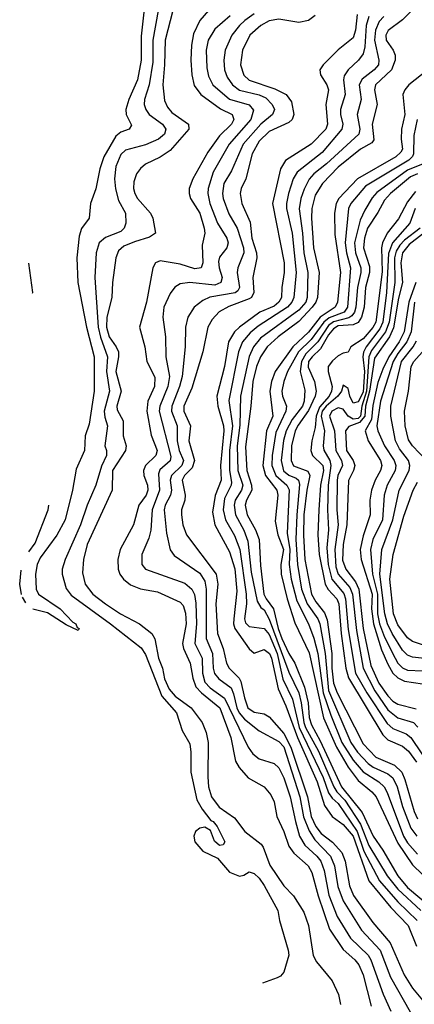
# Model space of a CAD drawing. Header units: inches. Extents: x 990535 to 1117859, y 769386 to 892122.
# Tile 329 of 656: x 1067922 to 1069517, y 782331 to 786313. Entities that reach past the tile are written whole.
import ezdxf

# ---------------------------------------------------------------- set-up
doc = ezdxf.new("R2010")
doc.units = ezdxf.units.IN
doc.header["$MEASUREMENT"] = 0
doc.layers.add('B0768', color=7, linetype='Continuous')

msp = doc.modelspace()

# ---------------------------------------------------------------- linework, layer by layer
at = {"layer": 'B0768', "color": 5}
for points, elevation in [([(1068432.5, 786430), (1068413, 786247), (1068412.6, 786150), (1068398.1, 786070), (1068363, 785990), (1068351.3, 785950), (1068352.4, 785930), (1068373.3, 785886.7), (1068364, 785870), (1068330, 785857.7), (1068310, 785841.7), (1068261.5, 785758.5), (1068245.9, 785710), (1068230, 785629.5), (1068208.2, 785570), (1068203.1, 785510), (1068171.8, 785468.2), (1068162.7, 785437.3), (1068152.9, 785350), (1068156.9, 785250), (1068191.4, 785070), (1068223.2, 784950), (1068223, 784810), (1068202.6, 784677.4), (1068185.8, 784630), (1068183, 784570), (1068150, 784495.1), (1068134.7, 784410), (1068105.4, 784290), (1068072.3, 784227.7), (1068003.8, 784136.2), (1067992.3, 784110), (1067985, 784070), (1067988.6, 784010), (1067998.2, 783990), (1068085.2, 783930), (1068136.6, 783876.6), (1068148.5, 783870), (1068154.3, 783854.3), (1068162, 783850), (1068157.6, 783842.4), (1068110, 783865.6), (1068033.5, 783913.5), (1067975.1, 783928.5)], 2640), ([(1068482.2, 786350), (1068460.3, 786230), (1068459.4, 786140.6), (1068444.5, 786050), (1068426.4, 785990), (1068425.3, 785970), (1068431.1, 785950), (1068445.1, 785930), (1068498.5, 785890), (1068512.4, 785870), (1068507.8, 785850), (1068483.2, 785830), (1068430, 785806.8), (1068350, 785785.2), (1068330, 785767.4), (1068310, 785718.9), (1068305.1, 785670), (1068308.9, 785628.9), (1068321.7, 785581.7), (1068349.4, 785530), (1068350.6, 785490), (1068344.5, 785470), (1068330, 785456.9), (1068268.4, 785431.6), (1068243, 785410), (1068231.3, 785370), (1068225, 785270), (1068238.8, 785070), (1068248.7, 785028.7), (1068277.1, 784950), (1068272.7, 784890), (1068284.2, 784810), (1068263.2, 784730), (1068265.3, 784705.3), (1068277.1, 784670), (1068265.9, 784590), (1068272.9, 784570), (1068272, 784550), (1068252.3, 784507.7), (1068230.1, 784430), (1068194.2, 784350), (1068167.6, 784270), (1068105, 784130), (1068093.5, 784090), (1068093.7, 784070), (1068110, 784012.9), (1068130, 783985.1), (1068289, 783870), (1068412.9, 783772.9), (1068430, 783745.7), (1068496.9, 783576.9), (1068555, 783510), (1068578.3, 783438.3), (1068610, 783383.8), (1068614.2, 783350), (1068613.3, 783270), (1068637.5, 783157.5), (1068659.2, 783119.2), (1068694.4, 783074.4), (1068703.8, 783070), (1068720.3, 783050), (1068751.6, 782988.4), (1068744.7, 782975.3), (1068730, 782973.2), (1068709.8, 782989.8), (1068693, 783033), (1068670, 783047.2), (1068650, 783043.4), (1068632.3, 783030), (1068625.1, 783010), (1068630, 782987.9), (1068662.4, 782950), (1068722, 782922), (1068770, 782864.8), (1068810.8, 782849.2), (1068827.5, 782852.5), (1068850, 782866), (1068870, 782859.1), (1068890, 782840.4), (1068910, 782811.7), (1068964.9, 782710), (1068972.4, 782670), (1069007.6, 782550), (1069009.2, 782530), (1068990, 782461.2), (1068975.6, 782444.4), (1068962.8, 782437.2), (1068903.1, 782416.3)], 2660), ([(1068541.4, 786350), (1068510.1, 786230.1), (1068507.7, 786130), (1068500.1, 786050), (1068506.5, 785986.5), (1068518.7, 785958.7), (1068537.1, 785937.1), (1068604.5, 785890), (1068605.1, 785870), (1068530, 785783.8), (1068490, 785757.4), (1068430.7, 785729.3), (1068410, 785711.8), (1068394, 785690), (1068383.2, 785656.8), (1068382, 785630), (1068386.7, 785610), (1068397.9, 785590), (1068450.7, 785530), (1068459.5, 785510), (1068471, 785449), (1068447, 785433), (1068385.2, 785414.8), (1068343, 785397), (1068321.8, 785378.2), (1068310.1, 785350), (1068296.6, 785250), (1068294.4, 785190), (1068274, 785110), (1068273, 785070), (1068284, 785030), (1068312.3, 784990), (1068321.2, 784970), (1068321.4, 784950), (1068309.7, 784890), (1068332.5, 784810), (1068314.5, 784750), (1068315.6, 784735.6), (1068340.4, 784690), (1068340.1, 784630), (1068352.6, 784590), (1068349.7, 784570), (1068297.4, 784490), (1068295.7, 784410), (1068194.3, 784190), (1068179.1, 784130), (1068175.4, 784075.4), (1068186.7, 784030), (1068218, 783990), (1068268.1, 783950), (1068329.6, 783910), (1068406.4, 783870), (1068456.2, 783830), (1068468.3, 783808.3), (1068483, 783730), (1068498.5, 783690), (1068507.5, 783647.5), (1068525.5, 783605.5), (1068550, 783576.6), (1068614.5, 783530), (1068659, 783470), (1068675.7, 783430), (1068683.3, 783390), (1068682.4, 783250), (1068685.7, 783210), (1068697, 783170), (1068728, 783128), (1068790, 783084.9), (1068832.3, 783030), (1068897.8, 782977.8), (1068906, 782966), (1068932.8, 782892.8), (1068989.7, 782809.7), (1069029.2, 782769.2), (1069070, 782703.6), (1069089.3, 782650), (1069107.8, 782527.8), (1069122.2, 782502.2), (1069185.3, 782425.3), (1069210.7, 782370.7), (1069218.8, 782330)], 2680), ([(1068685.2, 786350), (1068649.7, 786310), (1068624.1, 786255.9), (1068616.5, 786210), (1068613.9, 786150), (1068617.7, 786090), (1068627.4, 786047.4), (1068653.4, 786010), (1068733.1, 785953.1), (1068780.1, 785930), (1068787.5, 785910), (1068778.4, 785890), (1068730, 785843.4), (1068682.8, 785777.2), (1068622.1, 785670), (1068606.3, 785630), (1068606.3, 785610), (1068612.5, 785590), (1068649.4, 785530), (1068667.8, 785470), (1068670.1, 785450), (1068659.3, 785400.7), (1068662.3, 785330), (1068655.7, 785310), (1068630, 785305.3), (1068570, 785324.5), (1068490, 785337.6), (1068470.1, 785329.9), (1068459.6, 785310), (1068434.7, 785170), (1068406.5, 785070), (1068428.2, 784990), (1068435.2, 784930), (1068467.4, 784867.4), (1068466.6, 784830), (1068440.2, 784770), (1068435.4, 784730), (1068452.9, 784632.9), (1068477.9, 784570), (1068471.6, 784550), (1068430.1, 784510), (1068421.9, 784490), (1068423.8, 784470), (1068438.9, 784430), (1068440.1, 784410), (1068433.2, 784390), (1068403, 784350), (1068382.2, 784270), (1068328.5, 784170), (1068318.1, 784130), (1068319.9, 784090), (1068326.7, 784070), (1068340.8, 784050), (1068370, 784027.8), (1068410, 784011.6), (1068479.1, 783999.1), (1068570, 783957.6), (1068583.2, 783943.2), (1068592.6, 783912.6), (1068594.8, 783870), (1068580, 783790), (1068583.9, 783770), (1068610.9, 783710), (1068622.1, 783650), (1068634.3, 783614.3), (1068656.7, 783590), (1068730.9, 783530), (1068775.6, 783410), (1068794.5, 783314.5), (1068809, 783289), (1068846.1, 783246.1), (1068910.7, 783210.7), (1068937.6, 783177.6), (1068950.1, 783150), (1068960.8, 783090), (1068990, 783030.2), (1069009.7, 782969.7), (1069030, 782942.4), (1069088.4, 782890), (1069103.5, 782863.5), (1069128.4, 782770), (1069174.9, 782634.9), (1069230, 782551.7), (1069277.2, 782510), (1069293.1, 782490), (1069310, 782449.3), (1069343.4, 782323.4)], 2720), ([(1068870, 786336.3), (1068832.2, 786310), (1068810.1, 786290), (1068779.1, 786250), (1068752.3, 786190), (1068747.1, 786150), (1068750.1, 786110), (1068761, 786081), (1068782.4, 786050), (1068810, 786028.4), (1068889.4, 786009.4), (1068916.4, 785996.4), (1068942.7, 785970), (1068952.5, 785950), (1068943.7, 785930), (1068896.7, 785890), (1068825.5, 785810), (1068778, 785702), (1068746.8, 785650), (1068741.1, 785610), (1068744.8, 785590), (1068767.8, 785527.8), (1068801.3, 785470), (1068826.4, 785390), (1068827.9, 785370), (1068803.2, 785310), (1068801.6, 785290), (1068810.1, 785230), (1068803.9, 785216.1), (1068792.2, 785207.8), (1068689.8, 785190.2), (1068662.4, 785177.6), (1068627.6, 785150), (1068602, 785110), (1068592.6, 785070), (1068590.5, 784990), (1068578.6, 784870), (1068568.4, 784830), (1068537.4, 784750), (1068535.4, 784730), (1068557.7, 784670), (1068559, 784610), (1068566, 784570), (1068584.6, 784530), (1068577.6, 784510), (1068535, 784470), (1068529.6, 784450), (1068535.2, 784410), (1068531.8, 784390), (1068509.6, 784350), (1068506.2, 784330), (1068515.6, 784235.6), (1068530, 784169.1), (1068546.5, 784146.5), (1068650, 784073.9), (1068670, 784042.6), (1068675.4, 784010), (1068675.9, 783810), (1068701.1, 783750), (1068703.9, 783690), (1068709.3, 783669.2), (1068726.5, 783646.5), (1068776.8, 783610), (1068786.7, 783586.7), (1068799.8, 783530), (1068809.4, 783509.4), (1068830, 783483.6), (1068890, 783436.3), (1068970, 783393), (1068990, 783372.6), (1069053.9, 783170), (1069069.5, 783089.5), (1069092.1, 783032.1), (1069115.4, 782995.4), (1069178.4, 782930), (1069194.5, 782890), (1069207.4, 782807.4), (1069229.5, 782749.5), (1069303, 782630), (1069379.2, 782550), (1069420.5, 782440.5), (1069500.7, 782300.7)], 2760), ([(1069528.8, 786371.2), (1069470, 786312), (1069411.3, 786268.7), (1069402.5, 786250), (1069403.1, 786230), (1069431.4, 786190), (1069440.3, 786170), (1069440.3, 786150), (1069425.1, 786110), (1069360.7, 786050), (1069355.8, 786030), (1069367.5, 785970), (1069346.7, 785890), (1069353.4, 785826.6), (1069345.6, 785814.4), (1069299.9, 785790), (1069210, 785716.9), (1069145.8, 785650), (1069117, 785603), (1069102.4, 785550), (1069101, 785510), (1069109.4, 785390), (1069133, 785290), (1069125.2, 785190), (1069119.2, 785170), (1069103.7, 785150), (1069050, 785092.9), (1068966.2, 785030), (1068922, 784990), (1068895, 784950), (1068878.8, 784910), (1068864.4, 784850), (1068856.3, 784750), (1068834.3, 784585.7), (1068839.4, 784490), (1068859.1, 784430), (1068860, 784410), (1068838.6, 784370), (1068833.4, 784350), (1068841.2, 784310), (1068875.2, 784250), (1068889.8, 784210), (1068895.1, 784104.9), (1068909.3, 783990), (1068918, 783970), (1068947.4, 783930), (1068966.7, 783850), (1068981.7, 783810), (1069010, 783749.7), (1069034.7, 783710), (1069073.8, 783613.8), (1069088.2, 783550), (1069092.6, 783490), (1069101.3, 783461.3), (1069136.5, 783396.5), (1069223.4, 783210), (1069306.7, 783106.7), (1069350.9, 783010), (1069390, 782953.9), (1069451.1, 782850), (1069490, 782803.4), (1069590, 782719.4)], 2880), ([(1068772, 786328), (1068710, 786274.2), (1068683.6, 786230), (1068675.9, 786190), (1068678.5, 786118.5), (1068684.9, 786084.9), (1068702.9, 786050), (1068770, 785991.6), (1068849.2, 785969.2), (1068867.4, 785947.4), (1068855.6, 785910), (1068768.3, 785810), (1068703.8, 785696.2), (1068683.8, 785630), (1068682.2, 785610), (1068690.7, 785570), (1068722, 785490), (1068759.4, 785430), (1068763.9, 785410), (1068759.1, 785390), (1068730, 785352.9), (1068725.3, 785334.7), (1068728.1, 785310), (1068740.9, 785270), (1068734.7, 785250), (1068710, 785239.4), (1068609.7, 785250.3), (1068570, 785244.7), (1068549.3, 785230.7), (1068530, 785205.3), (1068504.6, 785150), (1068500.9, 785110), (1068510.9, 785030.9), (1068512.7, 784950), (1068527.6, 784870), (1068520.8, 784830), (1068488.8, 784750), (1068485.8, 784730), (1068533.3, 784546.7), (1068530.7, 784529.3), (1068488.3, 784491.7), (1068483.3, 784476.7), (1068486.9, 784410), (1068456.7, 784330), (1068451.8, 784248.2), (1068443.6, 784216.4), (1068416.1, 784150), (1068415.3, 784110), (1068430.2, 784090), (1068590, 784034.1), (1068618.1, 784010), (1068628.3, 783988.3), (1068633.6, 783953.6), (1068636.4, 783870), (1068629.8, 783790), (1068658.8, 783730), (1068661.1, 783670), (1068670, 783633.3), (1068692.3, 783610), (1068750, 783569.1), (1068845.1, 783370), (1068864.2, 783344.2), (1068890, 783323), (1068950, 783304.8), (1068970, 783286.8), (1068990, 783246.2), (1069015.7, 783170), (1069036.2, 783070), (1069053.5, 783010), (1069073.9, 782973.9), (1069123.7, 782930), (1069138.9, 782910), (1069152.1, 782872.1), (1069171.6, 782771.6), (1069205.1, 782685.1), (1069258.7, 782598.7), (1069330.1, 782530), (1069341.4, 782510), (1069391, 782371), (1069422.4, 782302.4)], 2740), ([(1069115.7, 786330), (1069090, 786310.4), (1069050, 786301.6), (1068970, 786315.1), (1068930, 786308.9), (1068896.3, 786290), (1068852.6, 786250), (1068822.7, 786190), (1068814.8, 786130), (1068828.1, 786088.1), (1068850, 786068.6), (1068953.9, 786033.9), (1068999.6, 786010), (1069021.2, 785981.2), (1069030.4, 785930), (1069023, 785910), (1069010, 785897.3), (1068930, 785860.7), (1068890, 785822.2), (1068861.4, 785770), (1068836.4, 785670), (1068816.6, 785630), (1068812.6, 785610), (1068819.3, 785570), (1068853.8, 785493.8), (1068860, 785430), (1068878.9, 785370), (1068880.7, 785350), (1068864.6, 785270), (1068867.9, 785210), (1068858.3, 785190), (1068850, 785183.6), (1068766.8, 785153.2), (1068728.4, 785131.6), (1068699.5, 785100.5), (1068682.7, 785070), (1068662.8, 784970), (1068617.2, 784822.8), (1068585.9, 784750), (1068585.7, 784730), (1068611.7, 784670), (1068605.5, 784610), (1068628.1, 784530), (1068619, 784501), (1068587.6, 784470), (1068578.5, 784450), (1068591.2, 784390), (1068589.7, 784370), (1068576.1, 784330), (1068575.8, 784310), (1068581.5, 784270), (1068595.5, 784230), (1068716.1, 784070), (1068723.1, 784030), (1068714.3, 783950), (1068721, 783830), (1068744.1, 783770), (1068757.9, 783710), (1068769.2, 783690), (1068809.4, 783650), (1068816.1, 783636.1), (1068830, 783570.3), (1068843.6, 783530), (1068870, 783511.6), (1068910, 783505.2), (1068930, 783493.5), (1068990, 783426.4), (1069018.5, 783370), (1069085.1, 783170), (1069100.5, 783090), (1069119.1, 783050), (1069140.8, 783020.8), (1069185.9, 782985.9), (1069224.2, 782944.2), (1069237.4, 782910), (1069254.8, 782810), (1069271, 782771), (1069350, 782660.9), (1069419, 782579), (1069476.2, 782450), (1069510, 782395.6), (1069550, 782347.1)], 2780), ([(1069285.5, 786334.5), (1069278.9, 786270), (1069270, 786239.6), (1069209.5, 786190.5), (1069149.2, 786130), (1069135.4, 786110), (1069137.6, 786090), (1069163.6, 786050), (1069170.4, 786030), (1069159.2, 785970), (1069166.3, 785890), (1069159.9, 785870), (1069100.1, 785810), (1068996, 785744), (1068976.4, 785710), (1068943.9, 785570), (1068991.5, 785330), (1068991.5, 785290), (1068981.2, 785230), (1068980.6, 785190), (1068969.5, 785170), (1068950, 785154.7), (1068892.9, 785130), (1068810.8, 785070), (1068790, 785049.9), (1068766, 785010), (1068749.5, 784910), (1068719, 784790), (1068722.7, 784750), (1068745.8, 784670), (1068746.5, 784650), (1068734.2, 784510), (1068736.3, 784450), (1068711.5, 784388.5), (1068700.9, 784320.9), (1068710.6, 784270), (1068770, 784160.4), (1068792.1, 784092.1), (1068799, 784001), (1068786.8, 783890), (1068786.1, 783870), (1068791.7, 783850), (1068850, 783767.9), (1068870, 783750.8), (1068910, 783765.3), (1068931.6, 783750), (1068940, 783730), (1068966.3, 783606.3), (1068998.3, 783538.3), (1069044.8, 783410), (1069124.3, 783230), (1069154.7, 783134.7), (1069185.3, 783090), (1069230, 783057.9), (1069269.5, 783010), (1069332.8, 782830), (1069422.1, 782722.1), (1069491.8, 782650), (1069526.1, 782566.1)], 2820), ([(1069333.6, 786326.4), (1069322.7, 786290), (1069316.6, 786203.4), (1069310, 786174.8), (1069291.8, 786150), (1069249.2, 786110.8), (1069233.7, 786086.3), (1069230.8, 786070), (1069237.1, 786010), (1069219.4, 785950), (1069218.1, 785930), (1069228.6, 785890), (1069224.7, 785870), (1069144.6, 785775.4), (1069043.5, 785696.5), (1069027.5, 785670), (1069008.1, 785610), (1069000.1, 785570), (1069000.7, 785550), (1069023.2, 785450), (1069038.9, 785290), (1069030.6, 785190), (1069021.9, 785170), (1069004.6, 785150), (1068886.2, 785073.8), (1068853.8, 785046.2), (1068823.1, 785010), (1068806.2, 784970), (1068766.8, 784773.2), (1068781.9, 784670), (1068770.2, 784570), (1068769.9, 784490), (1068778, 784442), (1068777, 784430), (1068750, 784377), (1068744.1, 784330), (1068753.8, 784290), (1068790, 784227.2), (1068812.1, 784170), (1068837.4, 783990), (1068838.4, 783950), (1068830.8, 783890), (1068834.2, 783874.2), (1068850, 783859), (1068910, 783850.7), (1068930, 783826.8), (1068962.2, 783750), (1068986.2, 783646.2), (1069024.3, 783564.3), (1069052.1, 783450), (1069148.4, 783248.4), (1069170, 783185.8), (1069184.5, 783164.5), (1069210, 783142.8), (1069286.4, 783030), (1069313, 782950), (1069377.1, 782830), (1069450, 782744.8), (1069529.1, 782670)], 2840), ([(1069393.7, 786326.3), (1069374.9, 786305.1), (1069360.8, 786270), (1069356, 786230), (1069374.3, 786150), (1069372.1, 786130), (1069355.3, 786110), (1069307, 786073), (1069294.5, 786050), (1069302.5, 785990), (1069286.3, 785930), (1069296.3, 785870), (1069292.4, 785850), (1069161.9, 785730), (1069110.4, 785689.6), (1069092.3, 785667.7), (1069072.5, 785627.5), (1069058.3, 785590), (1069051.5, 785548.5), (1069065.1, 785450), (1069070, 785370), (1069086.2, 785290), (1069084, 785190), (1069078, 785170), (1069050, 785138.3), (1068894.7, 785025.3), (1068866.9, 784990), (1068849.2, 784950.8), (1068814, 784790), (1068812.4, 784672.4), (1068800.7, 784590), (1068804, 784490), (1068823.3, 784430), (1068818.7, 784410), (1068792.2, 784370), (1068788.7, 784350), (1068794.1, 784310), (1068828.1, 784248.1), (1068844.4, 784204.4), (1068858, 784078), (1068881.2, 783961.2), (1068896.2, 783936.2), (1068910, 783925.5), (1068930, 783889), (1069010, 783674.5), (1069049.7, 783590), (1069059.5, 783550), (1069070, 783470.1), (1069077.3, 783450), (1069130, 783354.1), (1069191.4, 783210), (1069203.7, 783190), (1069235.8, 783155.8), (1069299.3, 783059.3), (1069332.7, 782972.7), (1069407.2, 782850), (1069450, 782795.7), (1069543.8, 782710)], 2860), ([(1069571.3, 786110), (1069494.6, 786050), (1069478.4, 786030), (1069470.6, 786010), (1069479.4, 785930), (1069465.9, 785870), (1069464.3, 785830), (1069468.9, 785790), (1069462.7, 785777.3), (1069442, 785758), (1069287.7, 785670), (1069212.6, 785590), (1069201.2, 785570), (1069193.9, 785530), (1069195.9, 785444.1), (1069218.7, 785290), (1069206.1, 785170), (1069197.6, 785150), (1069137.1, 785110), (1069090, 785049.5), (1069025.8, 784990), (1068954.4, 784890), (1068939.6, 784850), (1068933.2, 784810), (1068944.9, 784710), (1068919.9, 784650), (1068904.6, 784510), (1068915.1, 784470), (1068960.9, 784410), (1068965.4, 784390), (1068954.9, 784285.1), (1068964.8, 784230), (1068988.3, 784170), (1068977.2, 784110), (1068978.6, 784070), (1069003.2, 783970), (1069033.8, 783873.8), (1069092.3, 783752.3), (1069150, 783489.3), (1069202.2, 783370), (1069250, 783290.1), (1069290, 783236.4), (1069345.9, 783190), (1069362.7, 783170), (1069450, 782982), (1069510, 782894.2), (1069550, 782856.1)], 2920), ([(1069528.7, 785910), (1069514.7, 785845.3), (1069514.5, 785770), (1069510, 785760.1), (1069495, 785745), (1069320.5, 785639.5), (1069259.9, 785570), (1069250.7, 785549.3), (1069238.3, 785410), (1069243.6, 785370), (1069259.8, 785310), (1069247.5, 785150), (1069233.2, 785130), (1069173, 785107), (1069150.9, 785089.1), (1069100.6, 785019.4), (1069049.5, 784970), (1069004.2, 784890), (1068989.2, 784850), (1068982.1, 784810), (1068984.1, 784790), (1069000.3, 784750), (1068998.3, 784730), (1068956.8, 784643.2), (1068943.1, 784550), (1068941.7, 784510), (1068957.6, 784470), (1069001.5, 784430), (1069011.1, 784411.1), (1069003.7, 784236.3), (1069013.4, 784170), (1069011, 784110), (1069019.9, 784050), (1069042, 783962), (1069089.2, 783869.2), (1069111.4, 783811.4), (1069126.6, 783750), (1069148.5, 783590), (1069179.6, 783499.6), (1069224.2, 783390), (1069270, 783318.4), (1069310.3, 783270.3), (1069373.1, 783230), (1069395.7, 783210), (1069407.8, 783187.8), (1069473.8, 783010), (1069490, 782984), (1069530, 782938.1)], 2940), ([(1069552.5, 785730), (1069490, 785704.3), (1069365.5, 785614.5), (1069347.1, 785592.9), (1069316.7, 785543.3), (1069297.9, 785502.1), (1069275.4, 785410), (1069279.2, 785370), (1069300.4, 785310), (1069301, 785290), (1069287.3, 785230), (1069281.3, 785150), (1069275.7, 785130), (1069265.1, 785114.9), (1069253.1, 785106.9), (1069190, 785091.4), (1069170, 785076), (1069126.9, 785010), (1069078.7, 784961.3), (1069060.5, 784930), (1069055.8, 784890), (1069074.8, 784814.8), (1069072.5, 784770), (1069065.4, 784750), (1069023.8, 784696.2), (1068998.4, 784650), (1068988.5, 784611.6), (1068979, 784530), (1068988.6, 784488.6), (1069010, 784470.3), (1069039.1, 784459.1), (1069049.1, 784450), (1069052.4, 784432.4), (1069041.6, 784310), (1069038.5, 784210), (1069044.7, 784110), (1069061, 784010), (1069084.2, 783950), (1069126.5, 783890), (1069135.2, 783870), (1069156.8, 783750), (1069170, 783600.3), (1069260.8, 783390), (1069287.2, 783350), (1069330, 783305.2), (1069350.3, 783290.3), (1069410, 783262.3), (1069430, 783246.2), (1069448.2, 783210), (1069469.4, 783130), (1069503.2, 783043.2), (1069528, 783010)], 2960), ([(1069530, 785689.1), (1069502.4, 785677.6), (1069421.4, 785610), (1069397, 785583), (1069370, 785533.4), (1069327.3, 785470), (1069315.6, 785430), (1069311.5, 785390), (1069335.4, 785315.4), (1069335.6, 785290), (1069320.1, 785230), (1069313.8, 785150), (1069304.1, 785110), (1069290, 785088.6), (1069270, 785078.8), (1069210, 785074.7), (1069190, 785063.3), (1069170, 785037.8), (1069138.1, 784981.9), (1069103.7, 784950), (1069089.9, 784930), (1069088.2, 784908.2), (1069113.3, 784850), (1069120.6, 784810), (1069116, 784790), (1069090, 784733), (1069047, 784673), (1069035.8, 784650), (1069021.1, 784590), (1069018.7, 784530), (1069028.4, 784508.4), (1069086.5, 784486.5), (1069095.1, 784470), (1069082.1, 784410), (1069071, 784310), (1069068.5, 784228.5), (1069074.3, 784130), (1069101.9, 783990), (1069118.7, 783958.7), (1069154.4, 783914.4), (1069165.2, 783885.2), (1069183.1, 783750), (1069183.6, 783690), (1069190.8, 783630), (1069205.3, 783590), (1069310, 783384.4), (1069361.9, 783330), (1069437.3, 783297.3), (1069466.6, 783270), (1069479.4, 783239.4), (1069516.1, 783110), (1069530, 783080.8)], 2980), ([(1069522.3, 785617.7), (1069490, 785575.9), (1069453, 785507.1), (1069408.1, 785450), (1069389.1, 785410.9), (1069384.4, 785390), (1069386.9, 785293.1), (1069361.5, 785090), (1069350, 785068), (1069310, 785022.3), (1069260.2, 784990), (1069250, 784968.6), (1069230, 784964.2), (1069210, 784953), (1069186.6, 784933.4), (1069169.5, 784910.5), (1069168.7, 784890), (1069184.8, 784830), (1069182.9, 784810), (1069173.1, 784790), (1069134.1, 784745.9), (1069120.3, 784710), (1069116.6, 784663.4), (1069102.6, 784610), (1069098.9, 784570), (1069105.6, 784550), (1069147, 784510), (1069150, 784490), (1069137.5, 784430), (1069131.8, 784330), (1069127.5, 784230), (1069132.6, 784150), (1069157.1, 784030), (1069168.7, 784008.7), (1069203.5, 783970), (1069211.9, 783950), (1069221.5, 783830), (1069240.3, 783690), (1069251.2, 783651.2), (1069390, 783420.3), (1069410, 783400.5), (1069470, 783375.3), (1069494.3, 783354.3), (1069525.4, 783310)], 3020), ([(1069520.3, 785550), (1069499.1, 785490), (1069429.1, 785410.9), (1069412.9, 785367.1), (1069405, 785210), (1069389.6, 785090), (1069377.5, 785062.5), (1069322, 784990), (1069311.8, 784968.2), (1069308.7, 784950), (1069315.2, 784890), (1069310, 784806.7), (1069290, 784767.4), (1069270, 784762.6), (1069256.3, 784790), (1069250, 784821.7), (1069230, 784835.3), (1069222.8, 784810), (1069208.2, 784790), (1069161.1, 784750), (1069145, 784730), (1069140.6, 784710), (1069153.7, 784650), (1069148.8, 784590), (1069151.4, 784571.4), (1069175.7, 784530), (1069179.6, 784510), (1069168.4, 784430), (1069165.6, 784330), (1069170.4, 784250), (1069163.3, 784176.7), (1069168.4, 784110), (1069183.5, 784050), (1069231.6, 783991.6), (1069239.3, 783970), (1069250, 783846.7), (1069280, 783670), (1069325.3, 783590), (1069406.9, 783466.9), (1069430, 783445.5), (1069484.5, 783424.5), (1069503.2, 783410), (1069590, 783282.1)], 3040), ([(1069541.4, 785470), (1069478.1, 785421.9), (1069458.7, 785401.2), (1069443.7, 785376.3), (1069437.1, 785350), (1069438.5, 785250), (1069415.5, 785090), (1069400.6, 785050), (1069344.5, 784975.5), (1069333.3, 784950), (1069323.8, 784810), (1069304.6, 784750), (1069299.5, 784710), (1069290, 784700.2), (1069270, 784697), (1069250.4, 784710), (1069230, 784737.7), (1069210, 784743), (1069183.6, 784730), (1069174.8, 784710), (1069194.9, 784650), (1069200.2, 784570), (1069222.5, 784530), (1069227.4, 784510), (1069208.4, 784470), (1069205.8, 784450), (1069203.3, 784330), (1069210, 784270), (1069195.7, 784170), (1069200.3, 784100.3), (1069210, 784070), (1069256, 784016.1), (1069267.4, 783990), (1069283, 783842.9), (1069309.8, 783689.8), (1069358, 783598), (1069410, 783521.8), (1069450, 783489.8), (1069514.4, 783470), (1069531.9, 783451.9)], 3060), ([(1069550, 785445.2), (1069496.8, 785403.2), (1069470, 785370), (1069463.1, 785330), (1069469, 785250), (1069452.9, 785187.1), (1069433.3, 785066.7), (1069416.6, 785030), (1069355.7, 784944.3), (1069336.3, 784810), (1069320.3, 784750), (1069317.6, 784710), (1069296, 784684), (1069252.4, 784667.6), (1069238.4, 784650), (1069242.7, 784570), (1069270.6, 784530), (1069277.2, 784510), (1069271.9, 784490), (1069250.9, 784449.1), (1069244.2, 784270), (1069229.6, 784190), (1069227.5, 784127.5), (1069239.9, 784090), (1069279.1, 784039.1), (1069293.4, 784010), (1069310.4, 783850.4), (1069341.4, 783701.4), (1069374, 783630), (1069410, 783577.7), (1069430, 783557.1), (1069450, 783544.9), (1069525.1, 783525.1)], 3080), ([(1067973.8, 785207.4), (1067974.2, 785210), (1067958.1, 785328.9)], 2640), ([(1069522.8, 785250), (1069495.3, 785170), (1069475.8, 785050), (1069456.5, 785010), (1069414.2, 784950), (1069390, 784899.2), (1069370, 784845.7), (1069350, 784751.9), (1069344.2, 784695.8), (1069318.7, 784650), (1069330.3, 784610), (1069381, 784530), (1069385.8, 784510), (1069381, 784490), (1069358.3, 784450), (1069343.7, 784410), (1069337.7, 784370), (1069338.3, 784310), (1069310, 784225.4), (1069298.8, 784170), (1069302.7, 784130), (1069346.9, 783990), (1069344.7, 783930), (1069351.9, 783870), (1069384.5, 783764.5), (1069410, 783705.8), (1069430, 783670.4), (1069450, 783651.4), (1069477.6, 783637.6), (1069550, 783626.4)], 3120), ([(1069518.3, 785170), (1069503.9, 785050), (1069486.8, 785010), (1069450, 784963.1), (1069431.4, 784930), (1069380, 784770), (1069365.4, 784670), (1069369.6, 784649.6), (1069396.3, 784590), (1069435.5, 784530), (1069442.1, 784510), (1069440.3, 784490), (1069408, 784430), (1069395.1, 784390), (1069388.5, 784290), (1069349.6, 784210), (1069340.6, 784170), (1069348.1, 784070), (1069367.8, 783990), (1069368.1, 783910), (1069376.8, 783870), (1069396.2, 783816.2), (1069439.8, 783730), (1069450.5, 783710.5), (1069470, 783691.3), (1069490, 783682.1), (1069550, 783679.9)], 3140), ([(1069570, 783728.3), (1069510, 783734.8), (1069490, 783742.7), (1069470, 783763.4), (1069427.4, 783830), (1069408.7, 783870), (1069397.4, 783910), (1069378, 784070), (1069386.3, 784170), (1069429.8, 784290), (1069456.6, 784410), (1069496.2, 784490), (1069499.4, 784510), (1069493.7, 784530), (1069457.5, 784577.5), (1069441.4, 784610), (1069421.9, 784710), (1069422.1, 784750), (1069465.3, 784930), (1069513.2, 784990), (1069525.6, 785014.4)], 3160), ([(1069566.8, 784530), (1069509.4, 784589.4), (1069493.8, 784613.8), (1069479.6, 784670), (1069477.4, 784730), (1069493.9, 784810), (1069504.2, 784910), (1069515.1, 784930), (1069559.4, 784980.6)], 3180), ([(1069570, 783777.5), (1069510, 783798.7), (1069490, 783812.5), (1069450, 783865.3), (1069433.1, 783910), (1069417.8, 784050), (1069431.5, 784150), (1069475.3, 784304.7), (1069512.3, 784410), (1069530, 784442.6)], 3180), ([(1067959.1, 784160.7), (1067984.2, 784195.8), (1068036.1, 784330), (1068038.8, 784349)], 2640), ([(1067929.1, 783988), (1067921.7, 784030), (1067927.9, 784087)], 2640), ([(1067946.1, 783954.9), (1067932.9, 783978)], 2640)]:
    msp.add_lwpolyline(points, dxfattribs=dict(at, elevation=elevation))

doc.saveas('drawing.dxf')
